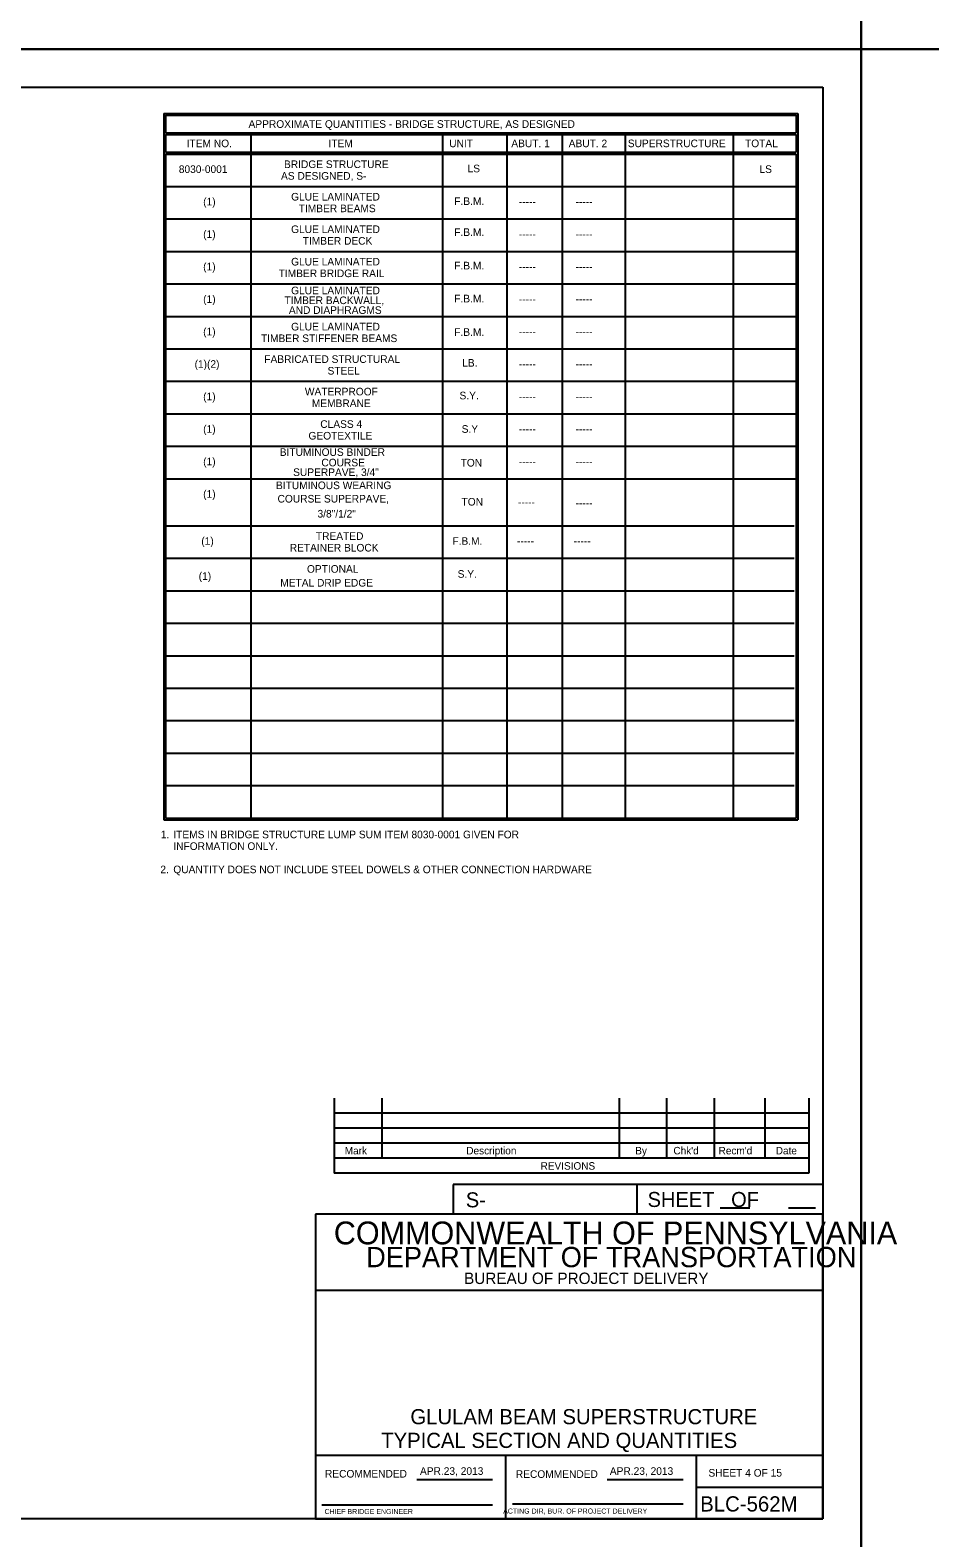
# Model space of a CAD drawing. Extents: x 638263 to 640391, y 293683 to 298655.
# Drawn here: x 638949 to 639304, y 296067 to 296661 of the extents above; entities that cross this region are included whole.
import ezdxf

# ---------------------------------------------------------------- set-up
doc = ezdxf.new("R2010")
doc.units = 0
for name, color, linetype in [('2', 7, 'Continuous'), ('4', 7, 'Continuous'), ('PLT-BNDY', 7, 'Continuous')]:
    doc.layers.add(name, color=color, linetype=linetype)

msp = doc.modelspace()

# ---------------------------------------------------------------- linework, layer by layer
at = {"layer": '2'}
for p, q in [((638475.46, 296638.46), (639261.46, 296638.46)), ((639261.46, 296638.46), (639261.46, 296074.46)), ((639002.42, 296612.9), (639035.97, 296612.9)), ((639068.92, 296240.15), (639068.92, 296210.62)), ((639087.62, 296240.15), (639087.62, 296216.53)), ((639181.13, 296240.15), (639181.13, 296216.53)), ((639199.83, 296240.15), (639199.83, 296216.53)), ((639218.53, 296240.15), (639218.53, 296216.53)), ((639238.59, 296240.15), (639238.59, 296216.53)), ((639255.94, 296240.15), (639255.94, 296210.62)), ((639255.94, 296234.24), (639068.92, 296234.24)), ((639255.94, 296228.34), (639068.92, 296228.34)), ((639255.94, 296222.43), (639068.92, 296222.43)), ((639255.94, 296216.53), (639068.92, 296216.53)), ((639255.94, 296210.62), (639068.92, 296210.62)), ((639261.46, 296206.11), (639115.78, 296206.11)), ((639115.78, 296206.11), (639115.78, 296194.46)), ((639188.09, 296206.11), (639188.09, 296194.46)), ((639261.46, 296194.46), (639061.46, 296194.46)), ((639061.46, 296194.46), (639061.46, 296074.46)), ((639220.95, 296197), (639232.6, 296197)), ((639247.83, 296197), (639258.56, 296197)), ((639261.46, 296074.46), (639261.46, 296194.46)), ((639261.46, 296164.46), (639061.46, 296164.46)), ((639261.46, 296099.46), (639061.46, 296099.46)), ((639136.46, 296074.46), (639136.46, 296099.46)), ((639211.46, 296099.46), (639211.46, 296074.46)), ((639101.42, 296089.96), (639131.19, 296089.96)), ((639176.42, 296089.96), (639206.33, 296089.96)), ((639211.46, 296086.96), (639261.46, 296086.96)), ((639063.96, 296079.96), (639131.19, 296079.96)), ((639139.08, 296080.33), (639206.33, 296080.33)), ((639261.46, 296074.46), (638475.46, 296074.46)), ((639061.46, 296074.46), (639261.46, 296074.46))]:
    msp.add_line(p, q, dxfattribs=at)
at = {"layer": '4'}
for p, q in [((639001.69, 296628.16), (639001.69, 296349.78)), ((639001.69, 296628.16), (639251.6, 296628.16)), ((639002.42, 296627.42), (639002.42, 296620.53)), ((639002.42, 296627.42), (639250.86, 296627.42)), ((639250.86, 296627.42), (639250.86, 296620.53)), ((639251.6, 296628.16), (639251.6, 296349.78)), ((639002.42, 296620.53), (639250.86, 296620.53)), ((639002.42, 296619.79), (639250.86, 296619.79)), ((639002.42, 296619.79), (639002.42, 296612.9)), ((639035.97, 296619.79), (639035.97, 296612.9)), ((639111.6, 296619.79), (639111.6, 296612.9)), ((639136.93, 296619.79), (639136.93, 296612.9)), ((639158.69, 296619.79), (639158.69, 296612.9)), ((639183.56, 296619.79), (639183.56, 296612.9)), ((639226.12, 296619.79), (639226.12, 296612.9)), ((639250.86, 296619.79), (639250.86, 296612.9)), ((639002.42, 296612.16), (639250.86, 296612.16)), ((639002.42, 296612.16), (639002.42, 296350.52)), ((639035.97, 296612.9), (639111.6, 296612.9)), ((639035.97, 296612.16), (639035.97, 296350.52)), ((639111.6, 296612.9), (639136.93, 296612.9)), ((639111.6, 296612.16), (639111.6, 296350.52)), ((639136.93, 296612.9), (639158.69, 296612.9)), ((639136.93, 296612.16), (639136.93, 296350.52)), ((639158.69, 296612.9), (639183.56, 296612.9)), ((639158.69, 296612.16), (639158.69, 296350.52)), ((639183.56, 296612.9), (639226.12, 296612.9)), ((639183.56, 296612.16), (639183.56, 296350.52)), ((639226.12, 296612.9), (639250.86, 296612.9)), ((639226.12, 296612.16), (639226.12, 296350.52)), ((639250.86, 296612.16), (639250.86, 296350.52)), ((639002.42, 296599.37), (639250.86, 296599.37)), ((639002.42, 296586.57), (639250.86, 296586.57)), ((639002.42, 296573.78), (639250.86, 296573.78)), ((639002.42, 296560.98), (639250.86, 296560.98)), ((639002.42, 296548.19), (639250.86, 296548.19)), ((639002.42, 296535.39), (639250.86, 296535.39)), ((639002.42, 296522.6), (639250.86, 296522.6)), ((639002.42, 296509.8), (639250.86, 296509.8)), ((639002.42, 296497.01), (639250.86, 296497.01)), ((639002.42, 296484.21), (639250.86, 296484.21)), ((639001.69, 296465.68), (639250.12, 296465.68)), ((639001.69, 296452.88), (639250.12, 296452.88)), ((639001.69, 296440.09), (639250.12, 296440.09)), ((639001.69, 296427.29), (639250.12, 296427.29)), ((639001.69, 296414.5), (639250.12, 296414.5)), ((639001.69, 296401.7), (639250.12, 296401.7)), ((639001.69, 296388.91), (639250.12, 296388.91)), ((639001.69, 296376.11), (639250.12, 296376.11)), ((639001.69, 296363.31), (639250.12, 296363.31)), ((639001.69, 296349.78), (639251.6, 296349.78)), ((639002.42, 296350.52), (639250.86, 296350.52))]:
    msp.add_line(p, q, dxfattribs=at)
at = {"layer": 'PLT-BNDY'}
for points in [[(638435.46, 297247.46), (639276.46, 297247.46), (639276.46, 296653.46), (638435.46, 296653.46)], [(639276.46, 297247.46), (640117.46, 297247.46), (640117.46, 296653.46), (639276.46, 296653.46)], [(638435.46, 296653.46), (639276.46, 296653.46), (639276.46, 296059.46), (638435.46, 296059.46)], [(639276.46, 296653.46), (640117.46, 296653.46), (640117.46, 296059.46), (639276.46, 296059.46)]]:
    msp.add_lwpolyline(points, close=True, dxfattribs=at)

# ---------------------------------------------------------------- texts
at = {"layer": '2'}
for s, height, p in [('ITEM NO.', 3, (639010.74, 296614.84)), ('8030-0001', 3, (639007.64, 296604.69)), ('(1)', 3, (639017.24, 296591.9)), ('(1)', 3, (639017.24, 296579.1)), ('(1)', 3, (639017.24, 296566.31)), ('(1)', 3, (639017.24, 296553.51)), ('(1)', 3, (639017.24, 296540.71)), ('(1)(2)', 3, (639013.86, 296527.92)), ('(1)', 3, (639017.24, 296515.12)), ('(1)', 3, (639017.24, 296502.33)), ('(1)', 3, (639017.24, 296489.53)), ('(1)', 3, (639017.24, 296476.74)), ('(1)', 3, (639016.5, 296458.2)), ('Mark', 2.952, (639073.02, 296218.03)), ('Description', 2.9523, (639120.92, 296218.03)), ('By', 2.952, (639187.49, 296218.03)), ("Chk'd", 2.952, (639202.52, 296218.03)), ("Recm'd", 2.953, (639220.33, 296218.03)), ('Date', 2.952, (639242.86, 296218.03)), ('REVISIONS', 2.952, (639150.2, 296212.01)), ('S-', 5.905, (639120.73, 296197.17)), ('COMMONWEALTH OF PENNSYLVANIA', 9, (639068.71, 296182.58)), ('DEPARTMENT OF TRANSPORTATION', 8.0002, (639081.46, 296173.58)), ('BUREAU OF PROJECT DELIVERY', 4.5, (639120.05, 296166.96)), ('TYPICAL SECTION AND QUANTITIES', 5.9728, (639087.41, 296102.37)), ('APR.23, 2013', 3, (639102.67, 296091.77)), ('APR.23, 2013', 3, (639177.48, 296091.77)), ('SHEET 4 OF 15', 3, (639216.33, 296091.08)), ('BLC-562M', 6, (639213.08, 296077.33)), ('CHIEF BRIDGE ENGINEER', 2.0002, (639065.05, 296076.33)), ('  ACTING DIR, BUR. OF PROJECT DELIVERY', 2.0002, (639133.9, 296076.51))]:
    msp.add_text(s, height=height, dxfattribs=at).set_placement(p)
for s, height, p in [('SHEET   OF', 5.907, (639192.35, 296197.31)), ('RECOMMENDED', 3, (639065.23, 296090.71)), ('RECOMMENDED', 3, (639140.44, 296090.58))]:
    msp.add_text(s, height=height, rotation=360, dxfattribs=at).set_placement(p)
at = {"layer": '4'}
for s, height, p in [('APPROXIMATE QUANTITIES - BRIDGE STRUCTURE, AS DESIGNED', 3, (639035.12, 296622.47)), ('ITEM', 3, (639066.63, 296614.84)), ('UNIT', 3, (639114.19, 296614.84)), ('ABUT. 1', 3, (639138.66, 296614.84)), ('ABUT. 2', 3, (639161.27, 296614.84)), ('SUPERSTRUCTURE', 3, (639184.56, 296614.85)), ('TOTAL', 3, (639230.75, 296614.85)), ('BRIDGE STRUCTURE', 3, (639049.09, 296606.63)), ('LS', 3, (639121.42, 296604.95)), ('AS DESIGNED, S-     ', 3, (639047.91, 296602.04)), ('LS', 3, (639236.45, 296604.7)), ('GLUE LAMINATED', 3, (639051.89, 296593.83)), ('TIMBER BEAMS', 3, (639054.89, 296589.24)), ('F.B.M.', 3, (639116.18, 296592.08)), ('-----', 3, (639141.64, 296591.9)), ('-----', 3, (639163.98, 296591.9)), ('GLUE LAMINATED', 3, (639051.89, 296581.03)), ('TIMBER DECK', 3, (639056.48, 296576.45)), ('F.B.M.', 3, (639116.18, 296579.87)), ('-----', 3, (639141.64, 296579.1)), ('-----', 3, (639163.98, 296579.11)), ('TIMBER BRIDGE RAIL', 3, (639046.98, 296563.65)), ('GLUE LAMINATED', 3, (639051.89, 296568.24)), ('F.B.M.', 3, (639116.18, 296566.69)), ('-----', 3, (639141.64, 296566.31)), ('-----', 3, (639163.98, 296566.31)), ('TIMBER BACKWALL,', 3, (639049.3, 296553.03)), ('GLUE LAMINATED', 3, (639051.89, 296556.89)), ('F.B.M.', 3, (639116.18, 296553.7)), ('-----', 3, (639141.64, 296553.51)), ('-----', 3, (639163.98, 296553.52)), ('AND DIAPHRAGMS', 3, (639051.01, 296549.16)), ('GLUE LAMINATED', 3, (639051.89, 296542.65)), ('F.B.M.', 3, (639116.18, 296540.52)), ('TIMBER STIFFENER BEAMS', 3, (639040.01, 296538.06)), ('-----', 3, (639141.64, 296540.72)), ('-----', 3, (639163.98, 296540.72)), ('FABRICATED STRUCTURAL', 3, (639041.33, 296529.85)), ('LB.', 3, (639119.31, 296528.38)), ('STEEL', 3, (639066.25, 296525.26)), ('-----', 3, (639141.64, 296527.92)), ('-----', 3, (639163.98, 296527.92)), ('WATERPROOF', 3, (639057.32, 296517.06)), ('MEMBRANE', 3, (639060.06, 296512.47)), ('S.Y.', 3, (639118.25, 296515.51)), ('-----', 3, (639141.64, 296515.13)), ('-----', 3, (639163.98, 296515.13)), ('CLASS 4', 3, (639063.39, 296504.26)), ('GEOTEXTILE', 3, (639058.74, 296499.67)), ('S.Y', 3, (639119.1, 296502.32)), ('-----', 3, (639141.64, 296502.33)), ('-----', 3, (639163.98, 296502.33)), ('BITUMINOUS BINDER', 3, (639047.42, 296493.22)), ('COURSE', 3, (639063.8, 296489.1)), ('TON', 3, (639118.68, 296489.03)), ('-----', 3, (639141.64, 296489.54)), ('-----', 3, (639163.98, 296489.54)), ('SUPERPAVE, 3/4"', 3, (639052.69, 296485.3)), ('BITUMINOUS WEARING', 3, (639045.93, 296480.12)), ('COURSE SUPERPAVE, ', 3, (639046.55, 296474.85)), ('3/8"/1/2"', 3, (639062.3, 296468.94)), ('TON', 3, (639119.04, 296473.66)), ('-----', 3, (639141.29, 296473.51)), ('-----', 3, (639163.98, 296473.16)), ('TREATED', 3, (639061.66, 296460.14)), ('F.B.M.', 3, (639115.44, 296458.2)), ('-----', 3, (639140.91, 296458.21)), ('-----', 3, (639163.24, 296458.21)), ('RETAINER BLOCK', 3, (639051.34, 296455.55)), ('OPTIONAL', 3, (639058.14, 296447.19)), ('S.Y.', 3, (639117.51, 296445.21)), ('METAL DRIP EDGE', 3, (639047.61, 296441.74)), ('1.', 3, (639000.53, 296342.57)), ('ITEMS IN BRIDGE STRUCTURE LUMP SUM ITEM 8030-0001 GIVEN FOR', 3, (639005.48, 296342.57)), ('INFORMATION ONLY.', 3, (639005.48, 296337.98)), ('2.', 3, (639000.37, 296328.8)), ('QUANTITY DOES NOT INCLUDE STEEL DOWELS & OTHER CONNECTION HARDWARE', 3, (639005.48, 296328.8)), ('GLULAM BEAM SUPERSTRUCTURE', 5.9728, (639098.89, 296111.71))]:
    msp.add_text(s, height=height, dxfattribs=at).set_placement(p)
msp.add_text('(1)', height=3, rotation=360, dxfattribs=at).set_placement((639015.49, 296444.39))

doc.saveas('drawing.dxf')
